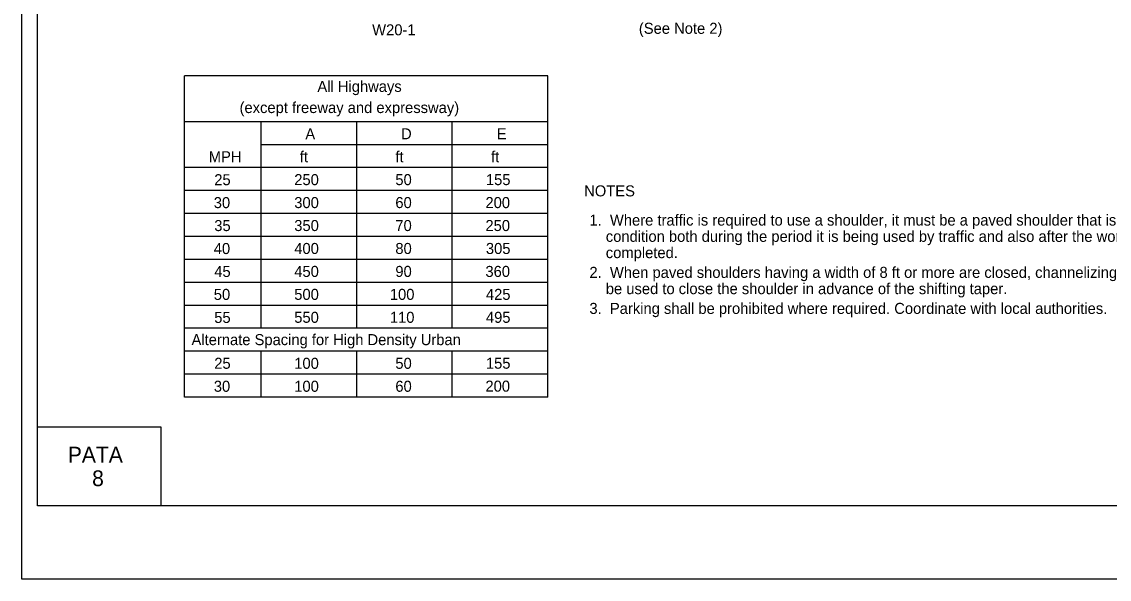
# Model space of a CAD drawing. Extents: x -14145 to -13662, y 30244 to 30661.
# Drawn here: x -13824.17 to -13803.46, y 30532.81 to 30543.42 of the extents above; entities that cross this region are included whole.
import ezdxf

# ---------------------------------------------------------------- set-up
doc = ezdxf.new("R2010")
doc.units = 0
for name, color, linetype in [('1', 7, 'Continuous'), ('10', 7, 'Continuous'), ('2', 7, 'Continuous'), ('3', 7, 'Continuous'), ('4', 7, 'Continuous'), ('61', 7, 'Continuous')]:
    doc.layers.add(name, color=color, linetype=linetype)

msp = doc.modelspace()

# ---------------------------------------------------------------- linework, layer by layer
at = {"layer": '1'}
for p, q in [((-13821.07, 30536.275), (-13821.07, 30542.393)), ((-13814.15, 30542.393), (-13821.07, 30542.393)), ((-13814.15, 30536.275), (-13814.15, 30542.393)), ((-13814.15, 30541.519), (-13821.072, 30541.519)), ((-13819.614, 30537.586), (-13819.614, 30541.519)), ((-13817.793, 30537.586), (-13817.793, 30541.519)), ((-13815.971, 30537.586), (-13815.971, 30541.519)), ((-13814.15, 30541.082), (-13819.614, 30541.082)), ((-13814.15, 30540.645), (-13821.072, 30540.645)), ((-13814.15, 30540.208), (-13821.072, 30540.208)), ((-13814.15, 30539.771), (-13821.072, 30539.771)), ((-13814.15, 30539.334), (-13821.072, 30539.334)), ((-13814.15, 30538.897), (-13821.072, 30538.897)), ((-13814.15, 30538.46), (-13821.072, 30538.46)), ((-13814.15, 30538.023), (-13821.072, 30538.023)), ((-13814.15, 30537.586), (-13821.072, 30537.586)), ((-13814.15, 30537.149), (-13821.072, 30537.149)), ((-13814.15, 30537.149), (-13821.072, 30537.149)), ((-13819.614, 30536.275), (-13819.614, 30537.149)), ((-13817.793, 30536.275), (-13817.793, 30537.149)), ((-13815.971, 30536.275), (-13815.971, 30537.149)), ((-13814.15, 30536.712), (-13821.072, 30536.712)), ((-13814.15, 30536.275), (-13821.07, 30536.275))]:
    msp.add_line(p, q, dxfattribs=at)
at = {"layer": '10'}
for p, q in [((-13823.874, 30534.207), (-13823.874, 30556.777)), ((-13823.874, 30535.707), (-13821.524, 30535.707)), ((-13821.524, 30535.707), (-13821.524, 30534.207)), ((-13792.422, 30534.207), (-13823.874, 30534.207))]:
    msp.add_line(p, q, dxfattribs=at)
at = {"layer": '61'}
msp.add_lwpolyline([(-13824.174, 30558.307), (-13791.174, 30558.307), (-13791.174, 30532.807), (-13824.174, 30532.807)], close=True, dxfattribs=at)

# ---------------------------------------------------------------- texts
at = {"layer": '2'}
for s, p in [('(See Note 2)', (-13812.417, 30543.194)), ('W20-1', (-13817.498, 30543.165)), ('A', (-13818.771, 30541.185)), ('D', (-13816.948, 30541.185)), ('E', (-13815.124, 30541.185)), ('MPH', (-13820.611, 30540.748)), ('ft', (-13818.876, 30540.748)), ('ft', (-13817.055, 30540.748)), ('ft', (-13815.233, 30540.748)), ('25', (-13820.506, 30540.311)), ('250', (-13818.982, 30540.312)), ('50', (-13817.056, 30540.312)), ('155', (-13815.331, 30540.312)), ('NOTES', (-13813.459, 30540.098)), ('300', (-13818.982, 30539.875)), ('60', (-13817.056, 30539.875)), ('200', (-13815.34, 30539.875)), ('30', (-13820.516, 30539.874)), ('1.  Where traffic is required to use a shoulder, it must be a paved shoulder that is in good', (-13813.359, 30539.542)), ('35', (-13820.506, 30539.437)), ('350', (-13818.982, 30539.438)), ('70', (-13817.056, 30539.438)), ('250', (-13815.34, 30539.438)), ('    condition both during the period it is being used by traffic and also after the work is', (-13813.359, 30539.232)), ('40', (-13820.516, 30539)), ('400', (-13818.982, 30539.001)), ('80', (-13817.056, 30539.001)), ('305', (-13815.331, 30539.001)), ('    completed.', (-13813.359, 30538.922)), ('45', (-13820.506, 30538.563)), ('450', (-13818.982, 30538.564)), ('90', (-13817.056, 30538.564)), ('360', (-13815.34, 30538.564)), ('2.  When paved shoulders having a width of 8 ft or more are closed, channelizing devices should', (-13813.359, 30538.546)), ('    be used to close the shoulder in advance of the shifting taper.', (-13813.359, 30538.236)), ('50', (-13820.515, 30538.126)), ('500', (-13818.982, 30538.127)), ('100', (-13817.161, 30538.127)), ('425', (-13815.331, 30538.127)), ('3.  Parking shall be prohibited where required. Coordinate with local authorities.', (-13813.359, 30537.86)), ('55', (-13820.506, 30537.688)), ('550', (-13818.982, 30537.69)), ('110', (-13817.161, 30537.69)), ('495', (-13815.331, 30537.69)), ('25', (-13820.506, 30536.814)), ('100', (-13818.982, 30536.814)), ('50', (-13817.056, 30536.814)), ('155', (-13815.331, 30536.816)), ('30', (-13820.515, 30536.377)), ('100', (-13818.982, 30536.377)), ('60', (-13817.056, 30536.377)), ('200', (-13815.34, 30536.379))]:
    msp.add_text(s, height=0.21, dxfattribs=at).set_placement(p)
at = {"layer": '3'}
for s, height, p in [('All Highways', 0.20979, (-13818.541, 30542.088)), ('(except freeway and expressway)', 0.21, (-13820.024, 30541.685)), ('Alternate Spacing for High Density Urban', 0.20979, (-13820.939, 30537.265))]:
    msp.add_text(s, height=height, dxfattribs=at).set_placement(p)
at = {"layer": '4'}
for s, p in [('PATA', (-13823.296, 30535.03)), ('8', (-13822.833, 30534.58))]:
    msp.add_text(s, height=0.3, dxfattribs=at).set_placement(p)

doc.saveas('drawing.dxf')
